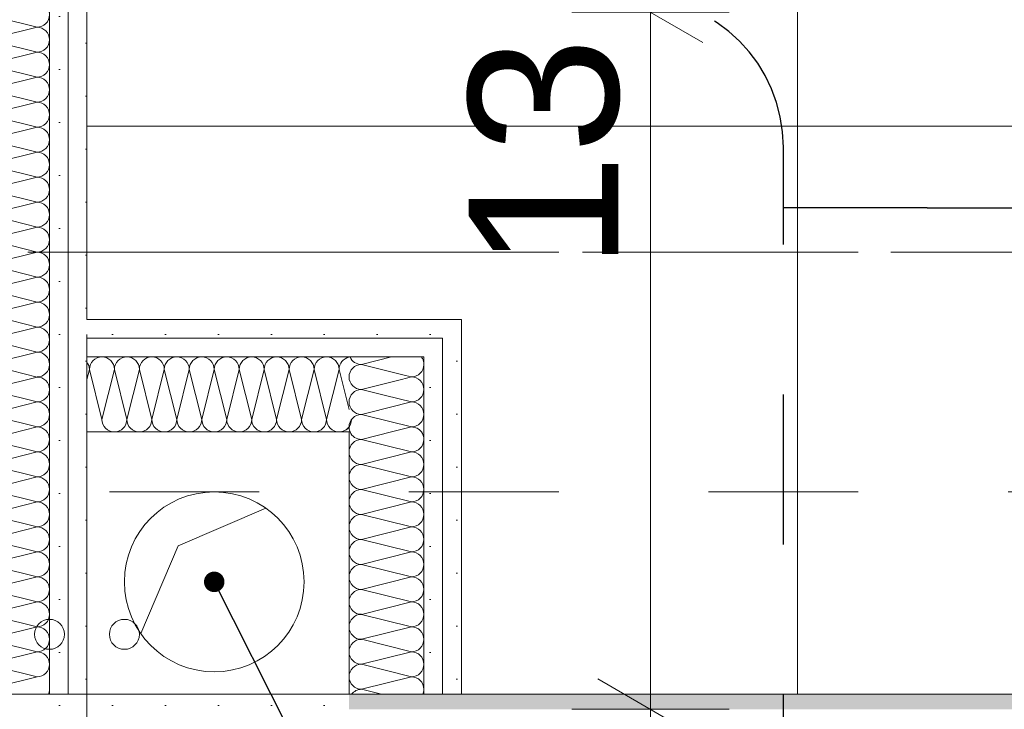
# Model space of a CAD drawing. Header units: metres. Extents: x -4 to 100, y -11 to 17.
# Tile 469 of 656: x 43.92 to 44.578, y 0.245 to 0.705. Entities that reach past the tile are written whole.
import ezdxf

# ---------------------------------------------------------------- set-up
doc = ezdxf.new("R2010")
doc.units = ezdxf.units.M
doc.header["$MEASUREMENT"] = 0
for name, pattern in [('Achse', [0.2, 0.1, -0.05, 0, -0.05]), ('Punktlinie eng', [0.0375, 0.0125, -0.025]), ('Strichlinie doppelt', [0.546806, 0.264583, -0.105833, 0.070556, -0.105833]), ('Untersicht', [0.1, 0.075, -0.025]), ('Wipeout_Contour', [1, 0, -1])]:
    doc.linetypes.add(name, pattern=pattern)
for name, color, linetype in [('152 - Bemaßung_ Beschriftung.Ausbau', 7, 'Continuous'), ('208 - Marker.Detail', 7, 'Continuous'), ('451 - Universal.Achsen Raster', 7, 'Continuous'), ('604 - Struktur.Wand Aussen', 7, 'Continuous'), ('605 - Struktur.Wand Innen', 7, 'Continuous'), ('608 - Struktur.Träger', 7, 'Continuous'), ('801 - HKLSE.Heizung_ Klima_ Lüftung', 7, 'Continuous'), ('Abbruch_603 - Struktur.Bodenplatte_ Decke Roh', 7, 'Continuous'), ('Neubau_152 - Bemaßung_ Beschriftung.Ausbau', 7, 'Continuous'), ('Neubau_603 - Struktur.Bodenplatte_ Decke Roh', 7, 'Continuous'), ('Neubau_606 - Struktur.Wand Innen Ausbau', 7, 'Continuous'), ('Neubau_650 - Abdeckung.Fußboden Aufbau', 7, 'Continuous'), ('Neubau_653 - Abdeckung.TB Verkofferung', 7, 'Continuous')]:
    doc.layers.add(name, color=color, linetype=linetype)
doc.styles.add('ERSTELLTER_STIL_2', font='txt')
doc.linetypes.add('Abbruch 1', pattern='A,0,[1,2022.0244.A_L5A-PL02.03_iC_Grundriss 1.OG1.Shx,S=0.001984,R=0,X=0,Y=0],-0.25,0', length=0.25)
doc.dimstyles.new('ERSTELLTER_STIL__3', dxfattribs={"dimtxt": 0.1, "dimasz": 0.0532, "dimexe": 0.18, "dimexo": 0.0625, "dimgap": 0, "dimtad": 1, "dimzin": 0, "dimdsep": 46, "dimtxsty": 'ERSTELLTER_STIL_2', "dimblk": 'ARROWHEAD_2', "dimblk1": 'ARROWHEAD_2', "dimblk2": 'ARROWHEAD_2', "dimcen": 0.09, "dimse1": 1, "dimse2": 1, "dimclrd": 7, "dimclre": 7, "dimclrt": 7, "dimazin": 0, "dimtfac": 1, "dimtdec": 4, "dimtmove": 0, "dimatfit": 3, "dimfxl": 1, "dimtolj": 1, "dimtzin": 0, "dimarcsym": 0})
doc.dimstyles.new('ERSTELLTER_STIL__5', dxfattribs={"dimtxt": 0.1, "dimasz": 0.0532, "dimexe": 0.18, "dimexo": 0.0625, "dimgap": 0, "dimtad": 1, "dimtih": 1, "dimtoh": 1, "dimzin": 0, "dimdsep": 46, "dimtxsty": 'ERSTELLTER_STIL_2', "dimblk": 'ARROWHEAD_2', "dimblk1": 'ARROWHEAD_2', "dimblk2": 'ARROWHEAD_2', "dimcen": 0.09, "dimse1": 1, "dimse2": 1, "dimclrd": 7, "dimclre": 7, "dimclrt": 7, "dimazin": 0, "dimtfac": 1, "dimtdec": 4, "dimtmove": 0, "dimatfit": 3, "dimfxl": 1, "dimtolj": 1, "dimtzin": 0, "dimarcsym": 0})
doc.dimstyles.new('ERSTELLTER_STIL__9', dxfattribs={"dimtxt": 0.18, "dimasz": 0.02736, "dimexe": 0.18, "dimexo": 0.0625, "dimgap": 0, "dimtad": 0, "dimtih": 1, "dimtoh": 1, "dimdec": 4, "dimzin": 0, "dimdsep": 46, "dimcen": 0.09, "dimadec": 0, "dimazin": 0, "dimtfac": 1, "dimtdec": 4, "dimtmove": 0, "dimatfit": 3, "dimldrblk": 'ARROWHEAD_11', "dimfxl": 1, "dimtolj": 1, "dimtzin": 0, "dimarcsym": 0})
pattern_1 = [(45, (0, 0), (-0.01767767, 0.01767767), [0, -0.025])]

# ---------------------------------------------------------------- blocks, each defined once
blk = doc.blocks.new('*X13')
at = {"layer": 'Neubau_606 - Struktur.Wand Innen Ausbau', "color": 7, "linetype": 'Continuous', "lineweight": 5}
for p, q in [((44.16832, 0.48), (44.14832, 0.475)), ((44.17766, 0.46767), (44.14832, 0.475)), ((44.17499, 0.465), (44.14832, 0.45833)), ((44.16432, 0.45433), (44.14832, 0.45833)), ((44.15277, 0.44278), (44.14832, 0.44167)), ((44.15099, 0.441), (44.14832, 0.44167))]:
    blk.add_line(p, q, dxfattribs=at)
for centre, start, end in [((44.14832, 0.48333), 203.57887, 270), ((44.18166, 0.475), 28.56974, 36.86936), ((44.14832, 0.46667), 90, 180), ((44.14832, 0.46667), 180, 270), ((44.14832, 0.45), 90, 180), ((44.14832, 0.45), 180, 270), ((44.14832, 0.43333), 90, 180), ((44.14832, 0.43333), 180, 199.8964)]:
    blk.add_arc(centre, 0.00833, start, end, dxfattribs=at)
blk = doc.blocks.new('*X14')
at = {"layer": 'Neubau_606 - Struktur.Wand Innen Ausbau', "color": 7, "linetype": 'Continuous', "lineweight": 5}
for p, q in [((44.16832, 0.43), (44.14832, 0.425)), ((44.18166, 0.41667), (44.14832, 0.425)), ((44.18166, 0.41667), (44.14832, 0.40833)), ((44.18166, 0.4), (44.14832, 0.40833)), ((44.18166, 0.4), (44.14832, 0.39167)), ((44.18166, 0.38333), (44.14832, 0.39167)), ((44.18166, 0.38333), (44.14832, 0.375)), ((44.18166, 0.36667), (44.14832, 0.375)), ((44.18166, 0.36667), (44.14832, 0.35833)), ((44.18166, 0.35), (44.14832, 0.35833)), ((44.18166, 0.35), (44.14832, 0.34167)), ((44.18166, 0.33333), (44.14832, 0.34167)), ((44.18166, 0.33333), (44.14832, 0.325)), ((44.18166, 0.31667), (44.14832, 0.325)), ((44.18166, 0.31667), (44.14832, 0.30833)), ((44.18166, 0.3), (44.14832, 0.30833)), ((44.18166, 0.3), (44.14832, 0.29167)), ((44.18166, 0.28333), (44.14832, 0.29167)), ((44.18166, 0.28333), (44.14832, 0.275)), ((44.18166, 0.26667), (44.14832, 0.275)), ((44.18166, 0.26667), (44.14832, 0.25833)), ((44.16166, 0.255), (44.14832, 0.25833))]:
    blk.add_line(p, q, dxfattribs=at)
for centre, start, end in [((44.14832, 0.43333), 203.57887, 270), ((44.18166, 0.425), 0, 36.86936), ((44.14832, 0.41667), 90, 180), ((44.18166, 0.425), 270, 0), ((44.14832, 0.41667), 180, 270), ((44.18166, 0.40833), 0, 90), ((44.14832, 0.4), 90, 180), ((44.18166, 0.40833), 270, 0), ((44.14832, 0.4), 180, 270), ((44.18166, 0.39167), 0, 90), ((44.14832, 0.38333), 90, 180), ((44.18166, 0.39167), 270, 0), ((44.14832, 0.38333), 180, 270), ((44.18166, 0.375), 0, 90), ((44.14832, 0.36667), 90, 180), ((44.18166, 0.375), 270, 0), ((44.14832, 0.36667), 180, 270), ((44.18166, 0.35833), 0, 90), ((44.14832, 0.35), 90, 180), ((44.18166, 0.35833), 270, 0), ((44.14832, 0.35), 180, 270), ((44.18166, 0.34167), 0, 90), ((44.14832, 0.33333), 90, 180), ((44.18166, 0.34167), 270, 0), ((44.14832, 0.33333), 180, 270), ((44.18166, 0.325), 0, 90), ((44.14832, 0.31667), 90, 180), ((44.18166, 0.325), 270, 0), ((44.14832, 0.31667), 180, 270), ((44.18166, 0.30833), 0, 90), ((44.14832, 0.3), 90, 180), ((44.18166, 0.30833), 270, 0), ((44.14832, 0.3), 180, 270), ((44.18166, 0.29167), 0, 90), ((44.14832, 0.28333), 90, 180), ((44.18166, 0.29167), 270, 0), ((44.14832, 0.28333), 180, 270), ((44.18166, 0.275), 0, 90), ((44.14832, 0.26667), 90, 180), ((44.18166, 0.275), 270, 0), ((44.14832, 0.26667), 180, 270), ((44.18166, 0.25833), 0, 90), ((44.14832, 0.25), 90, 143.1301), ((44.18166, 0.25833), 336.42182, 0)]:
    blk.add_arc(centre, 0.00833, start, end, dxfattribs=at)
blk = doc.blocks.new('*X15')
at = {"layer": 'Neubau_606 - Struktur.Wand Innen Ausbau', "color": 7, "linetype": 'Continuous', "lineweight": 5}
for p, q in [((44.18166, 0.46667), (44.17766, 0.46767)), ((44.18166, 0.46667), (44.17499, 0.465)), ((44.18166, 0.45), (44.16432, 0.45433)), ((44.18166, 0.45), (44.15277, 0.44278)), ((44.18166, 0.43333), (44.15099, 0.441)), ((44.18166, 0.43333), (44.16832, 0.43))]:
    blk.add_line(p, q, dxfattribs=at)
for centre, start, end in [((44.18166, 0.475), 270, 0), ((44.18166, 0.475), 0, 28.5699), ((44.18166, 0.45833), 0, 90), ((44.18166, 0.45833), 270, 0), ((44.18166, 0.44167), 0, 90), ((44.18166, 0.44167), 270, 0), ((44.14832, 0.43333), 199.8964, 203.57887), ((44.18166, 0.425), 36.86936, 90)]:
    blk.add_arc(centre, 0.00833, start, end, dxfattribs=at)
blk = doc.blocks.new('*X16')
at = {"layer": 'Neubau_606 - Struktur.Wand Innen Ausbau', "color": 7, "linetype": 'Continuous', "lineweight": 5}
for p, q in [((43.96667, 0.47167), (43.96499, 0.46496)), ((43.96667, 0.47167), (43.975, 0.43833)), ((43.98333, 0.47167), (43.975, 0.43833)), ((43.98333, 0.47167), (43.99167, 0.43833)), ((44, 0.47167), (43.99167, 0.43833)), ((44, 0.47167), (44.00833, 0.43833)), ((44.01667, 0.47167), (44.00833, 0.43833)), ((44.01667, 0.47167), (44.025, 0.43833)), ((44.03333, 0.47167), (44.025, 0.43833)), ((44.03333, 0.47167), (44.04167, 0.43833)), ((44.05, 0.47167), (44.04167, 0.43833)), ((44.05, 0.47167), (44.05833, 0.43833)), ((44.06667, 0.47167), (44.05833, 0.43833)), ((44.06667, 0.47167), (44.075, 0.43833)), ((44.08333, 0.47167), (44.075, 0.43833)), ((44.08333, 0.47167), (44.09167, 0.43833)), ((44.1, 0.47167), (44.09167, 0.43833)), ((44.1, 0.47167), (44.10833, 0.43833)), ((44.11667, 0.47167), (44.10833, 0.43833)), ((44.11667, 0.47167), (44.125, 0.43833)), ((44.13333, 0.47167), (44.125, 0.43833)), ((44.13333, 0.47167), (44.13999, 0.44504))]:
    blk.add_line(p, q, dxfattribs=at)
for centre, start, end in [((43.975, 0.47167), 90.00004, 180.00004), ((43.975, 0.47167), 0.00004, 90.00004), ((43.99167, 0.47167), 90.00004, 180.00004), ((43.99167, 0.47167), 0.00004, 90.00004), ((44.00833, 0.47167), 90.00004, 180.00004), ((44.00833, 0.47167), 0.00004, 90.00004), ((44.025, 0.47167), 90.00004, 180.00004), ((44.025, 0.47167), 0.00004, 90.00004), ((44.04167, 0.47167), 90.00004, 180.00004), ((44.04167, 0.47167), 0.00004, 90.00004), ((44.05833, 0.47167), 90.00004, 180.00004), ((44.05833, 0.47167), 0.00004, 90.00004), ((44.075, 0.47167), 90.00004, 180.00004), ((44.075, 0.47167), 0.00004, 90.00004), ((44.09167, 0.47167), 90.00004, 180.00004), ((44.09167, 0.47167), 0.00004, 90.00004), ((44.10833, 0.47167), 90.00004, 180.00004), ((44.10833, 0.47167), 0.00004, 90.00004), ((44.125, 0.47167), 90.00004, 180.00004), ((44.125, 0.47167), 0.00004, 90.00004), ((43.95833, 0.47167), 0.00004, 36.99333), ((44.14167, 0.47167), 101.60634, 180.00004), ((43.98333, 0.43833), 180.00004, 270.00004), ((43.98333, 0.43833), 270.00004, 0.00004), ((44, 0.43833), 180.00004, 270.00004), ((44, 0.43833), 270.00004, 0.00004), ((44.01667, 0.43833), 180.00004, 270.00004), ((44.01667, 0.43833), 270.00004, 0.00004), ((44.03333, 0.43833), 180.00004, 270.00004), ((44.03333, 0.43833), 270.00004, 0.00004), ((44.05, 0.43833), 180.00004, 270.00004), ((44.05, 0.43833), 270.00004, 0.00004), ((44.06667, 0.43833), 180.00004, 270.00004), ((44.06667, 0.43833), 270.00004, 0.00004), ((44.08333, 0.43833), 180.00004, 270.00004), ((44.08333, 0.43833), 270.00004, 0.00004), ((44.1, 0.43833), 180.00004, 270.00004), ((44.1, 0.43833), 270.00004, 0.00004), ((44.11667, 0.43833), 180.00004, 270.00004), ((44.11667, 0.43833), 270.00004, 0.00004), ((44.13333, 0.43833), 180.00004, 270.00004), ((44.13333, 0.43833), 270.00004, 0.00004), ((43.96667, 0.43833), 258.38709, 270.00004), ((44.13333, 0.43833), 270.00004, 323.01673)]:
    blk.add_arc(centre, 0.00833, start, end, dxfattribs=at)
blk = doc.blocks.new('*X170')
at = {"layer": 'Neubau_606 - Struktur.Wand Innen Ausbau', "color": 7, "linetype": 'Continuous', "lineweight": 5}
for p, q in [((43.90497, 0.70998), (43.89832, 0.70832)), ((43.93166, 0.69999), (43.89832, 0.70832)), ((43.93166, 0.69999), (43.89832, 0.69165)), ((43.93166, 0.68332), (43.89832, 0.69165)), ((43.93166, 0.68332), (43.89832, 0.67499)), ((43.93166, 0.66665), (43.89832, 0.67499)), ((43.93166, 0.66665), (43.89832, 0.65832)), ((43.93166, 0.64999), (43.89832, 0.65832)), ((43.93166, 0.64999), (43.89832, 0.64165)), ((43.93166, 0.63332), (43.89832, 0.64165)), ((43.93166, 0.63332), (43.89832, 0.62499)), ((43.93166, 0.61665), (43.89832, 0.62499)), ((43.93166, 0.61665), (43.89832, 0.60832)), ((43.93166, 0.59999), (43.89832, 0.60832)), ((43.93166, 0.59999), (43.89832, 0.59165)), ((43.93166, 0.58332), (43.89832, 0.59165)), ((43.93166, 0.58332), (43.89832, 0.57499)), ((43.93166, 0.56665), (43.89832, 0.57499)), ((43.93166, 0.56665), (43.89832, 0.55832)), ((43.93166, 0.54999), (43.89832, 0.55832)), ((43.93166, 0.54999), (43.89832, 0.54165)), ((43.93166, 0.53332), (43.89832, 0.54165)), ((43.93166, 0.53332), (43.89832, 0.52499)), ((43.93166, 0.51665), (43.89832, 0.52499)), ((43.93166, 0.51665), (43.89832, 0.50832)), ((43.93166, 0.49999), (43.89832, 0.50832)), ((43.93166, 0.49999), (43.89832, 0.49165)), ((43.93166, 0.48332), (43.89832, 0.49165)), ((43.93166, 0.48332), (43.89832, 0.47499)), ((43.93166, 0.46665), (43.89832, 0.47499)), ((43.93166, 0.46665), (43.89832, 0.45832)), ((43.93166, 0.44999), (43.89832, 0.45832)), ((43.93166, 0.44999), (43.89832, 0.44165)), ((43.93166, 0.43332), (43.89832, 0.44165)), ((43.93166, 0.43332), (43.89832, 0.42499)), ((43.93166, 0.41665), (43.89832, 0.42499)), ((43.93166, 0.41665), (43.89832, 0.40832)), ((43.93166, 0.39999), (43.89832, 0.40832)), ((43.93166, 0.39999), (43.89832, 0.39165)), ((43.93166, 0.38332), (43.89832, 0.39165)), ((43.93166, 0.38332), (43.89832, 0.37499)), ((43.93166, 0.36665), (43.89832, 0.37499)), ((43.93166, 0.36665), (43.89832, 0.35832)), ((43.93166, 0.34999), (43.89832, 0.35832)), ((43.93166, 0.34999), (43.89832, 0.34165)), ((43.93166, 0.33332), (43.89832, 0.34165)), ((43.93166, 0.33332), (43.89832, 0.32499)), ((43.93166, 0.31665), (43.89832, 0.32499)), ((43.93166, 0.31665), (43.89832, 0.30832)), ((43.93166, 0.29999), (43.89832, 0.30832)), ((43.93166, 0.29999), (43.89832, 0.29165)), ((43.93166, 0.28332), (43.89832, 0.29165)), ((43.93166, 0.28332), (43.89832, 0.27499)), ((43.93166, 0.26665), (43.89832, 0.27499)), ((43.93166, 0.26665), (43.89832, 0.25832)), ((43.9116, 0.255), (43.89832, 0.25832))]:
    blk.add_line(p, q, dxfattribs=at)
for centre, start, end in [((43.89832, 0.69999), 89.99998, 179.99998), ((43.89832, 0.71665), 233.17891, 269.99998), ((43.93166, 0.70832), 269.99998, 359.99998), ((43.93166, 0.70832), 359.99998, 11.50706), ((43.89832, 0.69999), 179.99998, 269.99998), ((43.93166, 0.69165), 359.99998, 89.99998), ((43.89832, 0.68332), 89.99998, 179.99998), ((43.93166, 0.69165), 269.99998, 359.99998), ((43.89832, 0.68332), 179.99998, 269.99998), ((43.93166, 0.67499), 359.99998, 89.99998), ((43.89832, 0.66665), 89.99998, 179.99998), ((43.93166, 0.67499), 269.99998, 359.99998), ((43.89832, 0.66665), 179.99998, 269.99998), ((43.93166, 0.65832), 359.99998, 89.99998), ((43.89832, 0.64999), 89.99998, 179.99998), ((43.93166, 0.65832), 269.99998, 359.99998), ((43.89832, 0.64999), 179.99998, 269.99998), ((43.93166, 0.64165), 359.99998, 89.99998), ((43.89832, 0.63332), 89.99998, 179.99998), ((43.93166, 0.64165), 269.99998, 359.99998), ((43.89832, 0.63332), 179.99998, 269.99998), ((43.93166, 0.62499), 359.99998, 89.99998), ((43.89832, 0.61665), 89.99998, 179.99998), ((43.93166, 0.62499), 269.99998, 359.99998), ((43.89832, 0.61665), 179.99998, 269.99998), ((43.93166, 0.60832), 359.99998, 89.99998), ((43.89832, 0.59999), 89.99998, 179.99998), ((43.93166, 0.60832), 269.99998, 359.99998), ((43.89832, 0.59999), 179.99998, 269.99998), ((43.93166, 0.59165), 359.99998, 89.99998), ((43.89832, 0.58332), 89.99998, 179.99998), ((43.93166, 0.59165), 269.99998, 359.99998), ((43.89832, 0.58332), 179.99998, 269.99998), ((43.93166, 0.57499), 359.99998, 89.99998), ((43.89832, 0.56665), 89.99998, 179.99998), ((43.93166, 0.57499), 269.99998, 359.99998), ((43.89832, 0.56665), 179.99998, 269.99998), ((43.93166, 0.55832), 359.99998, 89.99998), ((43.89832, 0.54999), 89.99998, 179.99998), ((43.93166, 0.55832), 269.99998, 359.99998), ((43.89832, 0.54999), 179.99998, 269.99998), ((43.93166, 0.54165), 359.99998, 89.99998), ((43.89832, 0.53332), 89.99998, 179.99998), ((43.93166, 0.54165), 269.99998, 359.99998), ((43.89832, 0.53332), 179.99998, 269.99998), ((43.93166, 0.52499), 359.99998, 89.99998), ((43.89832, 0.51665), 89.99998, 179.99998), ((43.93166, 0.52499), 269.99998, 359.99998), ((43.89832, 0.51665), 179.99998, 269.99998), ((43.93166, 0.50832), 359.99998, 89.99998), ((43.89832, 0.49999), 89.99998, 179.99998), ((43.93166, 0.50832), 269.99998, 359.99998), ((43.89832, 0.49999), 179.99998, 269.99998), ((43.93166, 0.49165), 359.99998, 89.99998), ((43.89832, 0.48332), 89.99998, 179.99998), ((43.93166, 0.49165), 269.99998, 359.99998), ((43.89832, 0.48332), 179.99998, 269.99998), ((43.93166, 0.47499), 359.99998, 89.99998), ((43.89832, 0.46665), 89.99998, 179.99998), ((43.93166, 0.47499), 269.99998, 359.99998), ((43.89832, 0.46665), 179.99998, 269.99998), ((43.93166, 0.45832), 359.99998, 89.99998), ((43.89832, 0.44999), 89.99998, 179.99998), ((43.93166, 0.45832), 269.99998, 359.99998), ((43.89832, 0.44999), 179.99998, 269.99998), ((43.93166, 0.44165), 359.99998, 89.99998), ((43.89832, 0.43332), 89.99998, 179.99998), ((43.93166, 0.44165), 269.99998, 359.99998), ((43.89832, 0.43332), 179.99998, 269.99998), ((43.93166, 0.42499), 359.99998, 89.99998), ((43.89832, 0.41665), 89.99998, 179.99998), ((43.93166, 0.42499), 269.99998, 359.99998), ((43.89832, 0.41665), 179.99998, 269.99998), ((43.93166, 0.40832), 359.99998, 89.99998), ((43.89832, 0.39999), 89.99998, 179.99998), ((43.93166, 0.40832), 269.99998, 359.99998), ((43.89832, 0.39999), 179.99998, 269.99998), ((43.93166, 0.39165), 359.99998, 89.99998), ((43.89832, 0.38332), 89.99998, 179.99998), ((43.93166, 0.39165), 269.99998, 359.99998), ((43.89832, 0.38332), 179.99998, 269.99998), ((43.93166, 0.37499), 359.99998, 89.99998), ((43.89832, 0.36665), 89.99998, 179.99998), ((43.93166, 0.37499), 269.99998, 359.99998), ((43.89832, 0.36665), 179.99998, 269.99998), ((43.93166, 0.35832), 359.99998, 89.99998), ((43.89832, 0.34999), 89.99998, 179.99998), ((43.93166, 0.35832), 269.99998, 359.99998), ((43.89832, 0.34999), 179.99998, 269.99998), ((43.93166, 0.34165), 359.99998, 89.99998), ((43.89832, 0.33332), 89.99998, 179.99998), ((43.93166, 0.34165), 269.99998, 359.99998), ((43.89832, 0.33332), 179.99998, 269.99998), ((43.93166, 0.32499), 359.99998, 89.99998), ((43.89832, 0.31665), 89.99998, 179.99998), ((43.93166, 0.32499), 269.99998, 359.99998), ((43.89832, 0.31665), 179.99998, 269.99998), ((43.93166, 0.30832), 359.99998, 89.99998), ((43.89832, 0.29999), 89.99998, 179.99998), ((43.93166, 0.30832), 269.99998, 359.99998), ((43.89832, 0.29999), 179.99998, 269.99998), ((43.93166, 0.29165), 359.99998, 89.99998), ((43.89832, 0.28332), 89.99998, 179.99998), ((43.93166, 0.29165), 269.99998, 359.99998), ((43.89832, 0.28332), 179.99998, 269.99998), ((43.93166, 0.27499), 359.99998, 89.99998), ((43.89832, 0.26665), 89.99998, 179.99998), ((43.93166, 0.27499), 269.99998, 359.99998), ((43.89832, 0.26665), 179.99998, 269.99998), ((43.89832, 0.24999), 89.99998, 143.01416), ((43.93166, 0.25832), 336.52299, 359.99998)]:
    blk.add_arc(centre, 0.00833, start, end, dxfattribs=at)
blk = doc.blocks.new('ARROWHEAD_11')
at = {"color": 0, "linetype": 'Continuous', "lineweight": 0}
blk.add_line((0, 0), (-1, 0), dxfattribs=at)
at = {"color": 0, "linetype": 'Continuous', "lineweight": 0, "const_width": 0.25, "flags": 128}
blk.add_lwpolyline([(-0.125, 0, 1), (0.125, 0, 1)], format="xyb", close=True, dxfattribs=at)
blk = doc.blocks.new('*D504')
at = {"layer": '152 - Bemaßung_ Beschriftung.Ausbau', "color": 7, "linetype": 'Continuous', "lineweight": 5}
for p, q in [((43.86499, -4.6125), (43.86499, -4.5075)), ((43.6402, -4.525), (43.59978, -4.595)), ((43.8852, -4.525), (43.84478, -4.595)), ((43.61999, -4.56), (43.86499, -4.56)), ((43.86499, -4.56), (43.96499, -4.56))]:
    blk.add_line(p, q, dxfattribs=at)
at = {"layer": '152 - Bemaßung_ Beschriftung.Ausbau', "color": 7, "lineweight": 5, "insert": (43.64156, -4.54109), "char_height": 0.1, "attachment_point": 7, "style": 'ERSTELLTER_STIL_2'}
blk.add_mtext('\\A1;{\\pql;\\fArial|b0|i0|c0|p38;24\\fArial|b0|i0|c0|p38;\\A1{\\H.66x;\\S5^  ;}}', dxfattribs=at)
blk = doc.blocks.new('ARROWHEAD_2')
at = {"color": 0, "linetype": 'Continuous', "lineweight": 0}
for p, q in [((-0.378, -0.655), (0.378, 0.655)), ((0, 0), (-1, 0))]:
    blk.add_line(p, q, dxfattribs=at)
blk = doc.blocks.new('*D505')
at = {"layer": '152 - Bemaßung_ Beschriftung.Ausbau', "color": 7, "linetype": 'Continuous', "lineweight": 5}
for p, q in [((43.96499, -4.6125), (43.96499, -4.5075)), ((43.8852, -4.525), (43.84478, -4.595)), ((43.9852, -4.525), (43.94478, -4.595)), ((43.86499, -4.56), (43.96499, -4.56)), ((43.96499, -4.56), (47.15998, -4.56))]:
    blk.add_line(p, q, dxfattribs=at)
blk = doc.blocks.new('*D506')
at = {"layer": '152 - Bemaßung_ Beschriftung.Ausbau', "color": 7, "linetype": 'Continuous', "lineweight": 5}
for p, q in [((47.15998, -4.6125), (47.15998, -4.5075)), ((43.9852, -4.525), (43.94478, -4.595)), ((47.18018, -4.525), (47.13977, -4.595)), ((43.96499, -4.56), (47.15998, -4.56)), ((47.15998, -4.56), (47.31497, -4.56))]:
    blk.add_line(p, q, dxfattribs=at)
at = {"layer": '152 - Bemaßung_ Beschriftung.Ausbau', "color": 7, "lineweight": 5, "char_height": 0.1, "attachment_point": 7, "style": 'ERSTELLTER_STIL_2'}
for s, insert in [('\\A1;{\\pql;\\fArial|b0|i0|c0|p38;15\\fArial|b0|i0|c0|p38;\\A1{\\H.66x;\\S5^  ;}}', (46.93789, -4.54165)), ('\\A1;{\\pql;\\fArial|b0|i0|c0|p38;3,19\\fArial|b0|i0|c0|p38;\\A1{\\H.66x;\\S5^  ;}}', (45.37937, -4.55941)), ('\\A1;{\\pql;\\fArial|b0|i0|c0|p38;10}', (43.98522, -4.54))]:
    blk.add_mtext(s, dxfattribs=dict(at, insert=insert))
blk = doc.blocks.new('*D545')
at = {"layer": '152 - Bemaßung_ Beschriftung.Ausbau', "color": 7, "linetype": 'Continuous', "lineweight": 5}
for p, q in [((43.87999, -5.1125), (43.87999, -5.0075)), ((43.6002, -5.025), (43.55978, -5.095)), ((43.9002, -5.025), (43.85978, -5.095)), ((43.57999, -5.06), (43.87999, -5.06)), ((43.87999, -5.06), (47.17999, -5.06))]:
    blk.add_line(p, q, dxfattribs=at)
at = {"layer": '152 - Bemaßung_ Beschriftung.Ausbau', "color": 7, "lineweight": 5, "insert": (43.6541, -5.04), "char_height": 0.1, "attachment_point": 7, "style": 'ERSTELLTER_STIL_2'}
blk.add_mtext('\\A1;{\\pql;\\fArial|b0|i0|c0|p38;30}', dxfattribs=at)
blk = doc.blocks.new('*D546')
at = {"layer": '152 - Bemaßung_ Beschriftung.Ausbau', "color": 7, "linetype": 'Continuous', "lineweight": 5}
for p, q in [((47.17999, -5.1125), (47.17999, -5.0075)), ((43.9002, -5.025), (43.85978, -5.095)), ((47.2002, -5.025), (47.15978, -5.095)), ((43.87999, -5.06), (47.17999, -5.06)), ((47.17999, -5.06), (47.47999, -5.06))]:
    blk.add_line(p, q, dxfattribs=at)
at = {"layer": '152 - Bemaßung_ Beschriftung.Ausbau', "color": 7, "lineweight": 5, "insert": (45.39696, -5.04), "char_height": 0.1, "attachment_point": 7, "style": 'ERSTELLTER_STIL_2'}
blk.add_mtext('\\A1;{\\pql;\\fArial|b0|i0|c0|p38;3,30}', dxfattribs=at)
blk = doc.blocks.new('*D713')
at = {"layer": '152 - Bemaßung_ Beschriftung.Ausbau', "color": 7, "linetype": 'Continuous', "lineweight": 5}
for p, q in [((45.78033, 0.245), (45.78033, 3.72)), ((45.74533, 0.26521), (45.81533, 0.22479)), ((45.83283, 0.245), (45.72783, 0.245)), ((45.78033, 0.005), (45.78033, 0.245)), ((45.74533, 0.02521), (45.81533, -0.01521)), ((45.83283, 0.005), (45.72783, 0.005)), ((45.78033, -0.07), (45.78033, 0.005))]:
    blk.add_line(p, q, dxfattribs=at)
at = {"color": 254, "linetype": 'Wipeout_Contour', "lineweight": 0, "ltscale": 182.403055}
blk.add_wipeout([(45.66937, -0.10529), (45.66937, 0.06354), (45.52651, 0.06354), (45.52651, -0.10529)], dxfattribs=at).dxf.layer = '152 - Bemaßung_ Beschriftung.Ausbau'
at = {"color": 254, "linetype": 'Wipeout_Contour', "lineweight": 0, "ltscale": 182.853328}
blk.add_wipeout([(45.77908, 0.03036), (45.77908, 0.21964), (45.64158, 0.21964), (45.64158, 0.03036)], dxfattribs=at).dxf.layer = '152 - Bemaßung_ Beschriftung.Ausbau'
at = {"layer": '152 - Bemaßung_ Beschriftung.Ausbau', "color": 7, "lineweight": 5, "insert": (45.76033, 0.04911), "char_height": 0.1, "attachment_point": 7, "rotation": 90, "style": 'ERSTELLTER_STIL_2'}
blk.add_mtext('\\A1;{\\pql;\\fArial|b0|i0|c0|p38;24}', dxfattribs=at)
blk = doc.blocks.new('*D714')
at = {"layer": '152 - Bemaßung_ Beschriftung.Ausbau', "color": 7, "linetype": 'Continuous', "lineweight": 5}
for p, q in [((45.74533, 3.7402), (45.81533, 3.69979)), ((45.83283, 3.72), (45.72783, 3.72)), ((45.78033, 0.245), (45.78033, 3.72)), ((45.74533, 0.26521), (45.81533, 0.22479))]:
    blk.add_line(p, q, dxfattribs=at)
at = {"layer": '152 - Bemaßung_ Beschriftung.Ausbau', "color": 7, "lineweight": 5, "char_height": 0.1, "attachment_point": 7, "rotation": 90, "style": 'ERSTELLTER_STIL_2'}
for s, insert in [('\\A1;{\\pql;\\fArial|b0|i0|c0|p38;17\\fArial|b0|i0|c0|p38;\\A1{\\H.66x;\\S5^  ;}}', (45.76142, 3.49791)), ('\\A1;{\\pql;\\fArial|b0|i0|c0|p38;3,47\\fArial|b0|i0|c0|p38;\\A1{\\H.66x;\\S5^  ;}}', (45.77974, 1.7235))]:
    blk.add_mtext(s, dxfattribs=dict(at, insert=insert))
blk = doc.blocks.new('*D718')
at = {"layer": '152 - Bemaßung_ Beschriftung.Ausbau', "color": 7, "linetype": 'Continuous', "lineweight": 5}
for p, q in [((44.34121, 0.70998), (44.34121, 0.83998)), ((44.30621, 0.73019), (44.37621, 0.68977)), ((44.39371, 0.70998), (44.28871, 0.70998)), ((44.34121, 0.245), (44.34121, 0.70998)), ((44.30621, 0.26521), (44.37621, 0.22479)), ((44.39371, 0.245), (44.28871, 0.245)), ((44.34121, 0.21077), (44.34121, 0.245))]:
    blk.add_line(p, q, dxfattribs=at)
at = {"layer": '152 - Bemaßung_ Beschriftung.Ausbau', "color": 7, "lineweight": 5, "char_height": 0.1, "attachment_point": 7, "rotation": 90, "style": 'ERSTELLTER_STIL_2'}
for s, insert in [('\\A1;{\\pql;\\fArial|b0|i0|c0|p38;13}', (44.32121, 0.53798)), ('\\A1;{\\pql;\\fArial|b0|i0|c0|p38;46\\fArial|b0|i0|c0|p38;\\A1{\\H.66x;\\S5^  ;}}', (44.32286, 0.02291))]:
    blk.add_mtext(s, dxfattribs=dict(at, insert=insert))
blk = doc.blocks.new('*D719')
at = {"layer": '152 - Bemaßung_ Beschriftung.Ausbau', "color": 7, "linetype": 'Continuous', "lineweight": 5}
for p, q in [((44.30621, 0.86019), (44.37621, 0.81978)), ((44.34121, 0.70998), (44.34121, 0.83998)), ((44.30621, 0.73019), (44.37621, 0.68977))]:
    blk.add_line(p, q, dxfattribs=at)

msp = doc.modelspace()

# ---------------------------------------------------------------- hatches: boundary and pattern name
at = {"layer": '604 - Struktur.Wand Aussen', "linetype": 'Continuous', "lineweight": 0, "true_color": 0x000000}
h = msp.add_hatch(dxfattribs=at)
h.set_pattern_fill('Gips_0001', color=18, style=0, pattern_type=2)
h.set_pattern_definition(pattern_1)
h.paths.add_polyline_path([(43.88999, 0.245), (44.13, 0.245), (44.13, 0.255), (43.88999, 0.255)])
h = msp.add_hatch(dxfattribs=at)
h.set_pattern_fill('Gips_0001', color=18, style=0, pattern_type=2)
h.set_pattern_definition(pattern_1)
h.paths.add_polyline_path([(44.13, 0.255), (44.13, 0.245), (44.14, 0.255)])
h = msp.add_hatch(dxfattribs=at)
h.set_pattern_fill('Gips_0001', color=18, style=0, pattern_type=2)
h.set_pattern_definition(pattern_1)
h.paths.add_polyline_path([(44.13, 0.245), (44.14, 0.245), (44.14, 0.255)])
at = {"layer": '605 - Struktur.Wand Innen', "linetype": 'Continuous', "lineweight": 0, "true_color": 0x000000}
h = msp.add_hatch(dxfattribs=at)
h.set_pattern_fill('Gips_0001', color=18, style=0, pattern_type=2)
h.set_pattern_definition(pattern_1)
h.paths.add_polyline_path([(44.14, 0.245), (47.16999, 0.245), (47.16999, 0.255), (44.14, 0.255)])
at = {"layer": 'Neubau_606 - Struktur.Wand Innen Ausbau', "linetype": 'Continuous', "lineweight": 0, "true_color": 0x000000}
h = msp.add_hatch(dxfattribs=at)
h.set_pattern_fill('Gips_0001', color=18, style=0, pattern_type=2)
h.set_pattern_definition(pattern_1)
h.paths.add_polyline_path([(43.95249, 0.255), (43.95249, 0.70998), (43.93999, 0.70998), (43.93999, 0.255)])
h = msp.add_hatch(dxfattribs=at)
h.set_pattern_fill('Gips_0001', color=18, style=0, pattern_type=2)
h.set_pattern_definition(pattern_1)
h.paths.add_polyline_path([(43.96499, 0.255), (43.96499, 0.70998), (43.95249, 0.70998), (43.95249, 0.255)])
h = msp.add_hatch(dxfattribs=at)
h.set_pattern_fill('Gips_0001', color=18, style=0, pattern_type=2)
h.set_pattern_definition(pattern_1)
h.paths.add_polyline_path([(43.96499, 0.505), (43.96499, 0.4925), (44.20249, 0.4925), (44.20249, 0.505)])
h = msp.add_hatch(dxfattribs=at)
h.set_pattern_fill('Gips_0001', color=18, style=0, pattern_type=2)
h.set_pattern_definition(pattern_1)
h.paths.add_polyline_path([(44.20249, 0.505), (44.20249, 0.4925), (44.21499, 0.505)])
h = msp.add_hatch(dxfattribs=at)
h.set_pattern_fill('Gips_0001', color=18, style=0, pattern_type=2)
h.set_pattern_definition(pattern_1)
h.paths.add_polyline_path([(44.20249, 0.4925), (44.21499, 0.4925), (44.21499, 0.505)])
h = msp.add_hatch(dxfattribs=at)
h.set_pattern_fill('Gips_0001', color=18, style=0, pattern_type=2)
h.set_pattern_definition(pattern_1)
h.paths.add_polyline_path([(44.18999, 0.4925), (43.96499, 0.4925), (43.96499, 0.48), (44.18999, 0.48)])
h = msp.add_hatch(dxfattribs=at)
h.set_pattern_fill('Gips_0001', color=18, style=0, pattern_type=2)
h.set_pattern_definition(pattern_1)
h.paths.add_polyline_path([(44.18999, 0.48), (44.20249, 0.4925), (44.18999, 0.4925)])
h = msp.add_hatch(dxfattribs=at)
h.set_pattern_fill('Gips_0001', color=18, style=0, pattern_type=2)
h.set_pattern_definition(pattern_1)
h.paths.add_polyline_path([(44.18999, 0.48), (44.20249, 0.48), (44.20249, 0.4925)])
h = msp.add_hatch(dxfattribs=at)
h.set_pattern_fill('Gips_0001', color=18, style=0, pattern_type=2)
h.set_pattern_definition(pattern_1)
h.paths.add_polyline_path([(44.20249, 0.4925), (44.20249, 0.255), (44.21499, 0.255), (44.21499, 0.4925)])
h = msp.add_hatch(dxfattribs=at)
h.set_pattern_fill('Gips_0001', color=18, style=0, pattern_type=2)
h.set_pattern_definition(pattern_1)
h.paths.add_polyline_path([(44.18999, 0.48), (44.18999, 0.255), (44.20249, 0.255), (44.20249, 0.48)])
at = {"layer": 'Neubau_650 - Abdeckung.Fußboden Aufbau', "linetype": 'Continuous', "lineweight": 13, "true_color": 0xafafaf}
h = msp.add_hatch(dxfattribs=at)
h.set_pattern_fill('Raster_60x60_Fuge_2mm_0001', color=253, style=0, pattern_type=2)
h.set_pattern_definition([(0, (46.245, 3.6435), (0, 0.602), []), (90, (46.245, 3.6435), (-0.602, 0), [])])
h.paths.add_polyline_path([(47.15998, 3.72), (43.96499, 3.72), (43.96499, 0.505), (44.21499, 0.505), (44.21499, 0.255), (47.15998, 0.255)])

# ---------------------------------------------------------------- linework, layer by layer
at = {"layer": '208 - Marker.Detail', "color": 30, "linetype": 'Punktlinie eng', "lineweight": 25, "true_color": 0xff6e00}
msp.add_line((44.42999, 0.155), (44.42999, 0.62), dxfattribs=at)
at = {"layer": '208 - Marker.Detail', "color": 30, "linetype": 'Continuous', "lineweight": 25, "true_color": 0xff6e00}
for p, q in [((44.52604, 0.57956), (44.42999, 0.57956)), ((44.52604, 0.57956), (44.57604, 0.57956)), ((44.57604, 0.57956), (46.57604, 0.57956))]:
    msp.add_line(p, q, dxfattribs=at)
at = {"layer": '208 - Marker.Detail', "color": 30, "linetype": 'Punktlinie eng', "lineweight": 25, "true_color": 0xff6e00}
msp.add_arc((44.32999, 0.62), 0.1, 0, 90, dxfattribs=at)
at = {"layer": '451 - Universal.Achsen Raster', "color": 160, "linetype": 'Strichlinie doppelt', "lineweight": 9, "true_color": 0x3232ff}
msp.add_line((64.93503, 0.54998), (-3.175, 0.54998), dxfattribs=at)
at = {"layer": '604 - Struktur.Wand Aussen', "color": 7, "linetype": 'Continuous', "lineweight": 5, "flags": 128}
msp.add_lwpolyline([(44.14, 0.255), (43.89, 0.255)], dxfattribs=at)
at = {"layer": '605 - Struktur.Wand Innen', "color": 7, "linetype": 'Continuous', "lineweight": 5, "flags": 128}
msp.add_lwpolyline([(47.16999, 0.255), (44.14, 0.255)], dxfattribs=at)
at = {"layer": '608 - Struktur.Träger', "color": 7, "linetype": 'Achse', "lineweight": 9}
msp.add_line((0.37999, 0.54998), (61.87999, 0.54998), dxfattribs=at)
at = {"layer": '608 - Struktur.Träger', "color": 7, "linetype": 'Untersicht', "lineweight": 13}
msp.add_line((0.37999, 0.38998), (61.87999, 0.38998), dxfattribs=at)
at = {"layer": '801 - HKLSE.Heizung_ Klima_ Lüftung', "color": 7, "linetype": 'Continuous', "lineweight": 5}
for centre in [(43.93999, 0.295), (43.98999, 0.295)]:
    msp.add_circle(centre, 0.01, dxfattribs=at)
at = {"layer": 'Abbruch_603 - Struktur.Bodenplatte_ Decke Roh', "color": 7, "linetype": 'Abbruch 1', "lineweight": 18}
for start, end in [(90, 180), (0, 90), (180, 270), (270, 0)]:
    msp.add_arc((44.04999, 0.33), 0.06, start, end, dxfattribs=at)
at = {"layer": 'Neubau_603 - Struktur.Bodenplatte_ Decke Roh', "color": 1, "linetype": 'Continuous', "lineweight": 5}
for p, q in [((44.02599, 0.354), (44.08451, 0.37908)), ((44.00091, 0.29548), (44.02599, 0.354))]:
    msp.add_line(p, q, dxfattribs=at)
at = {"layer": 'Neubau_606 - Struktur.Wand Innen Ausbau', "color": 1, "linetype": 'Continuous', "lineweight": 5}
for p, q in [((43.93999, 0.255), (43.93999, 0.70998)), ((43.95249, 0.255), (43.95249, 0.70998)), ((44.18999, 0.4925), (43.96499, 0.4925)), ((44.20249, 0.4925), (44.18999, 0.4925)), ((44.20249, 0.48), (44.20249, 0.4925)), ((44.13999, 0.48), (43.96499, 0.48)), ((44.18999, 0.48), (44.13999, 0.48)), ((44.18999, 0.48), (44.13999, 0.48)), ((44.18999, 0.43), (44.18999, 0.48)), ((44.20249, 0.255), (44.20249, 0.48)), ((44.18999, 0.255), (44.18999, 0.43))]:
    msp.add_line(p, q, dxfattribs=at)
at = {"layer": 'Neubau_606 - Struktur.Wand Innen Ausbau', "color": 1, "linetype": 'Continuous', "lineweight": 5, "flags": 128}
for points in [[(43.96499, 0.505), (43.96499, 0.70998)], [(44.20249, 0.505), (43.96499, 0.505)], [(44.21499, 0.505), (44.20249, 0.505)], [(44.21499, 0.255), (44.21499, 0.505)], [(43.96499, 0.48), (43.96499, 0.43)], [(43.96499, 0.255), (43.96499, 0.48)], [(43.96499, 0.43), (44.13999, 0.43)], [(44.13999, 0.43), (44.13999, 0.255)], [(43.88999, 0.255), (43.96499, 0.255)], [(44.18999, 0.255), (44.13999, 0.255)], [(44.20249, 0.255), (44.18999, 0.255)], [(44.21499, 0.255), (44.20249, 0.255)]]:
    msp.add_lwpolyline(points, dxfattribs=at)
at = {"layer": 'Neubau_650 - Abdeckung.Fußboden Aufbau', "color": 1, "linetype": 'Continuous', "lineweight": 13, "flags": 128}
msp.add_lwpolyline([(47.15998, 3.72), (47.15998, 0.255), (44.21499, 0.255), (44.21499, 0.505), (43.96499, 0.505), (43.96499, 3.72), (45.85999, 3.72)], dxfattribs=at)
at = {"layer": 'Neubau_653 - Abdeckung.TB Verkofferung', "color": 1, "linetype": 'Untersicht', "lineweight": 9}
msp.add_line((43.96499, 0.19498), (43.96499, 0.74948), dxfattribs=at)

# ---------------------------------------------------------------- block references
at = {"layer": 'Neubau_606 - Struktur.Wand Innen Ausbau', "color": 1, "lineweight": 13}
for name in ['*X170', '*X16', '*X13', '*X15', '*X14']:
    msp.add_blockref(name, (0, 0), dxfattribs=at)

# ---------------------------------------------------------------- dimensions: what is measured, and where the dimension line sits
at = {"layer": '152 - Bemaßung_ Beschriftung.Ausbau', "color": 7, "linetype": 'Continuous', "lineweight": 5}
for base, p1, p2, picture, middle in [((43.8649895, -4.56), (43.619989, 0.7099823), (43.8649895, 2.2524903), '*D504', (43.8528555, -4.49)), ((43.96499, -4.56), (43.86499, 2.25249), (43.96499, 0.255), '*D505', (44.06145, -4.49)), ((47.15998, -4.56), (43.96499, 0.255), (47.15998, 1.79499), '*D506', (45.64431, -4.49)), ((43.87999, -5.06), (43.57999, 0.69998), (43.87999, 0.69998), '*D545', (43.73034, -4.99)), ((47.17999, -5.06), (43.87999, 0.69998), (47.17999, 0.69998), '*D546', (45.52684, -4.99))]:
    dim = msp.add_linear_dim(base=base, p1=p1, p2=p2, angle=0, dimstyle='ERSTELLTER_STIL__5', dxfattribs=at)
    dim.commit()
    dim.dimension.update_dxf_attribs({"geometry": picture, "text_midpoint": middle, "dimtype": 160})

# ---------------------------------------------------------------- leaders
at = {"layer": 'Neubau_152 - Bemaßung_ Beschriftung.Ausbau', "color": 1, "linetype": 'Continuous', "lineweight": 13, "annotation_type": 0, "has_hookline": 1, "hookline_direction": 0, "text_width": 0.76951}
msp.add_leader([(44.04999, 0.33), (44.87966, -1.31306), (44.92999, -1.31306)], dimstyle='ERSTELLTER_STIL__9', dxfattribs=at)

# ---------------------------------------------------------------- next in the draw order: dimensions: what is measured, and where the dimension line sits
at = {"layer": '152 - Bemaßung_ Beschriftung.Ausbau', "color": 7, "linetype": 'Continuous', "lineweight": 5}
dim = msp.add_linear_dim(base=(45.78033, 0.245), p1=(21.9375, 0.005), p2=(22.1775, 0.245), angle=90, dimstyle='ERSTELLTER_STIL__3', dxfattribs=at)
dim.commit()
dim.dimension.update_dxf_attribs({"geometry": '*D713', "text_midpoint": (45.71033, 0.12535), "dimtype": 160, "text_rotation": 90})

# ---------------------------------------------------------------- next in the draw order: dimensions: what is measured, and where the dimension line sits
for base, p1, p2, picture, middle in [((45.780333, 3.719998), (22.1775, 0.245), (44.709987, 3.719998), '*D714', (45.710333, 1.988441)), ((44.34121, 0.83998), (43.96499, 0.70998), (45.49502, 0.83998), '*D719', (44.27121, 0.61422)), ((44.34121, 0.70998), (22.1775, 0.245), (43.96499, 0.70998), '*D718', (44.27121, 0.23421))]:
    dim = msp.add_linear_dim(base=base, p1=p1, p2=p2, angle=90, dimstyle='ERSTELLTER_STIL__3', dxfattribs=at)
    dim.commit()
    dim.dimension.update_dxf_attribs({"geometry": picture, "text_midpoint": middle, "dimtype": 160, "text_rotation": 90})

doc.saveas('drawing.dxf')
